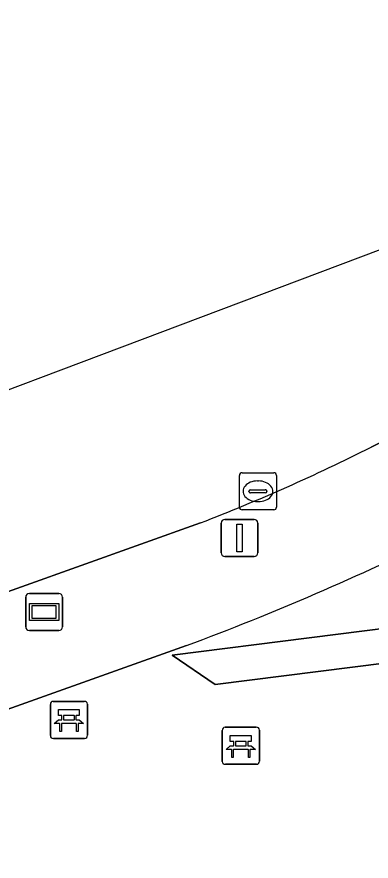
# Model space of a CAD drawing. Extents: x 159371 to 159986, y 382987 to 383597.
# Drawn here: x 159689.17 to 159698.72, y 383574.08 to 383596.85 of the extents above; entities that cross this region are included whole.
import ezdxf

# ---------------------------------------------------------------- set-up
doc = ezdxf.new("R2010")
doc.units = 0
for name, color, linetype in [('IMGEO_Bank', 7, 'Continuous'), ('IMGEO_Groenvoorziening', 7, 'Continuous'), ('IMGEO_Haag', 7, 'Continuous'), ('IMGEO_Informatiebord', 7, 'Continuous'), ('IMGEO_Kolk', 7, 'Continuous'), ('IMGEO_Lichtmast', 7, 'Continuous'), ('IMGEO_Rijbaan_lokaal_open', 7, 'Continuous'), ('IMGEO_Voetpad_open', 7, 'Continuous')]:
    doc.layers.add(name, color=color, linetype=linetype)

msp = doc.modelspace()

# ---------------------------------------------------------------- linework, layer by layer
at = {"layer": 'IMGEO_Bank'}
for p, q in [((159690.069, 383577.464), (159690.069, 383578.305)), ((159690.069, 383578.305), (159690.069, 383577.464)), ((159690.144, 383578.389), (159690.985, 383578.389)), ((159690.985, 383578.389), (159690.144, 383578.389)), ((159691.069, 383578.314), (159691.069, 383577.473)), ((159691.069, 383577.473), (159691.069, 383578.314)), ((159690.378, 383577.895), (159690.378, 383578.001)), ((159690.422, 383578.001), (159690.422, 383577.895)), ((159690.71, 383578.007), (159690.428, 383578.007)), ((159690.428, 383577.889), (159690.71, 383577.889)), ((159690.716, 383577.895), (159690.716, 383578.001)), ((159690.76, 383578.001), (159690.76, 383577.895)), ((159690.766, 383577.787), (159690.373, 383577.787)), ((159694.704, 383576.765), (159694.704, 383577.606)), ((159694.704, 383577.606), (159694.704, 383576.765)), ((159694.779, 383577.69), (159695.62, 383577.69)), ((159695.62, 383577.69), (159694.779, 383577.69)), ((159695.704, 383577.615), (159695.704, 383576.774)), ((159695.704, 383576.774), (159695.704, 383577.615)), ((159690.994, 383577.389), (159690.153, 383577.389)), ((159690.153, 383577.389), (159690.994, 383577.389)), ((159695.013, 383577.196), (159695.013, 383577.302)), ((159695.057, 383577.302), (159695.057, 383577.196)), ((159695.345, 383577.308), (159695.063, 383577.308)), ((159695.063, 383577.19), (159695.345, 383577.19)), ((159695.351, 383577.196), (159695.351, 383577.302)), ((159695.395, 383577.302), (159695.395, 383577.196)), ((159695.401, 383577.088), (159695.008, 383577.088)), ((159695.629, 383576.69), (159694.788, 383576.69)), ((159694.788, 383576.69), (159695.629, 383576.69))]:
    msp.add_line(p, q, dxfattribs=at)
for points in [[(159690.372, 383578.007), (159690.286, 383578.007), (159690.286, 383578.168), (159690.849, 383578.168), (159690.849, 383578.007), (159690.766, 383578.007)], [(159690.316, 383577.787), (159690.174, 383577.787), (159690.286, 383577.889), (159690.372, 383577.889)], [(159690.766, 383577.889), (159690.849, 383577.889), (159690.961, 383577.787), (159690.822, 383577.787)], [(159690.366, 383577.78), (159690.366, 383577.573), (159690.323, 383577.573), (159690.323, 383577.78)], [(159690.816, 383577.78), (159690.816, 383577.573), (159690.772, 383577.573), (159690.772, 383577.78)], [(159695.007, 383577.308), (159694.921, 383577.308), (159694.921, 383577.469), (159695.484, 383577.469), (159695.484, 383577.308), (159695.401, 383577.308)], [(159694.951, 383577.088), (159694.809, 383577.088), (159694.921, 383577.19), (159695.007, 383577.19)], [(159695.401, 383577.19), (159695.484, 383577.19), (159695.596, 383577.088), (159695.457, 383577.088)], [(159695.001, 383577.081), (159695.001, 383576.874), (159694.958, 383576.874), (159694.958, 383577.081)], [(159695.451, 383577.081), (159695.451, 383576.874), (159695.407, 383576.874), (159695.407, 383577.081)]]:
    msp.add_lwpolyline(points, dxfattribs=at)
for centre, radius, start, end in [((159690.147, 383578.311), 0.0779, 92.4484, 184.2845), ((159690.147, 383578.311), 0.0779, 92.4484, 184.2845), ((159690.991, 383578.311), 0.0779, 2.4484, 94.2845), ((159690.991, 383578.311), 0.0779, 2.4484, 94.2845), ((159690.371, 383578), 0.00671, 2.8957, 87.1043), ((159690.371, 383577.896), 0.00671, 272.8957, 357.1043), ((159690.428, 383578), 0.00671, 92.8957, 177.1043), ((159690.428, 383577.896), 0.00671, 182.8957, 267.1043), ((159690.71, 383578), 0.00671, 2.8957, 87.1043), ((159690.71, 383577.896), 0.00671, 272.8957, 357.1043), ((159690.767, 383578), 0.00671, 92.8957, 177.1043), ((159690.767, 383577.896), 0.00671, 182.8957, 267.1043), ((159690.316, 383577.78), 0.00671, 2.8957, 87.1043), ((159690.373, 383577.78), 0.00671, 92.8957, 177.1043), ((159690.765, 383577.78), 0.00671, 2.8957, 87.1043), ((159690.822, 383577.78), 0.00671, 92.8957, 177.1043), ((159694.782, 383577.612), 0.0779, 92.4484, 184.2845), ((159694.782, 383577.612), 0.0779, 92.4484, 184.2845), ((159695.626, 383577.612), 0.0779, 2.4484, 94.2845), ((159695.626, 383577.612), 0.0779, 2.4484, 94.2845), ((159690.147, 383577.467), 0.0779, 182.4484, 274.2845), ((159690.147, 383577.467), 0.0779, 182.4484, 274.2845), ((159690.991, 383577.467), 0.0779, 272.4484, 4.2845), ((159690.991, 383577.467), 0.0779, 272.4484, 4.2845), ((159695.006, 383577.301), 0.00671, 2.8957, 87.1043), ((159695.006, 383577.197), 0.00671, 272.8957, 357.1043), ((159695.063, 383577.301), 0.00671, 92.8957, 177.1043), ((159695.063, 383577.197), 0.00671, 182.8957, 267.1043), ((159695.345, 383577.301), 0.00671, 2.8957, 87.1043), ((159695.345, 383577.197), 0.00671, 272.8957, 357.1043), ((159695.402, 383577.301), 0.00671, 92.8957, 177.1043), ((159695.402, 383577.197), 0.00671, 182.8957, 267.1043), ((159694.951, 383577.081), 0.00671, 2.8957, 87.1043), ((159695.008, 383577.081), 0.00671, 92.8957, 177.1043), ((159695.4, 383577.081), 0.00671, 2.8957, 87.1043), ((159695.457, 383577.081), 0.00671, 92.8957, 177.1043), ((159694.782, 383576.768), 0.0779, 182.4484, 274.2845), ((159694.782, 383576.768), 0.0779, 182.4484, 274.2845), ((159695.626, 383576.768), 0.0779, 272.4484, 4.2845), ((159695.626, 383576.768), 0.0779, 272.4484, 4.2845)]:
    msp.add_arc(centre, radius, start, end, dxfattribs=at)
at = {"layer": 'IMGEO_Groenvoorziening'}
msp.add_lwpolyline([(159715.51, 383582.439), (159693.349, 383579.632), (159694.512, 383578.841), (159699.139, 383579.427), (159716.456, 383581.619)], close=True, dxfattribs=at)
at = {"layer": 'IMGEO_Haag'}
msp.add_lwpolyline([(159715.51, 383582.439), (159693.349, 383579.632), (159694.512, 383578.841), (159699.139, 383579.427), (159716.456, 383581.619)], close=True, dxfattribs=at)
at = {"layer": 'IMGEO_Informatiebord'}
for p, q in [((159689.505, 383581.299), (159690.295, 383581.299)), ((159690.295, 383581.299), (159689.505, 383581.299)), ((159689.405, 383580.399), (159689.405, 383581.199)), ((159689.405, 383581.199), (159689.405, 383580.399)), ((159690.395, 383581.199), (159690.395, 383580.399)), ((159690.395, 383580.399), (159690.395, 383581.199)), ((159690.295, 383580.299), (159689.505, 383580.299)), ((159689.505, 383580.299), (159690.295, 383580.299))]:
    msp.add_line(p, q, dxfattribs=at)
for points in [[(159689.506, 383581.031), (159690.294, 383581.031), (159690.294, 383580.567), (159689.506, 383580.567), (159689.506, 383581.031)], [(159689.571, 383580.966), (159689.571, 383580.632), (159690.229, 383580.632), (159690.229, 383580.966), (159689.571, 383580.966)]]:
    msp.add_lwpolyline(points, dxfattribs=at)
for centre, start, end in [((159689.505, 383581.199), 90, 180), ((159689.505, 383581.199), 90, 180), ((159690.295, 383581.199), 0, 90), ((159690.295, 383581.199), 360, 90), ((159689.505, 383580.399), 180, 270), ((159689.505, 383580.399), 180, 270), ((159690.295, 383580.399), 270, 0), ((159690.295, 383580.399), 270, 0)]:
    msp.add_arc(centre, 0.1, start, end, dxfattribs=at)
at = {"layer": 'IMGEO_Kolk'}
for p, q in [((159695.165, 383583.629), (159695.165, 383584.481)), ((159695.24, 383584.555), (159696.092, 383584.555)), ((159696.166, 383584.481), (159696.166, 383583.629)), ((159695.653, 383584.335), (159695.678, 383584.335)), ((159695.424, 383584.049), (159695.424, 383584.061)), ((159695.862, 383584.012), (159695.464, 383584.012)), ((159695.467, 383584.098), (159695.865, 383584.098)), ((159695.908, 383584.061), (159695.908, 383584.049)), ((159695.676, 383583.775), (159695.651, 383583.775)), ((159696.092, 383583.555), (159695.24, 383583.555))]:
    msp.add_line(p, q, dxfattribs=at)
for points in [[(159695.165, 383583.629), (159695.165, 383584.481)], [(159695.24, 383584.555), (159696.092, 383584.555)], [(159696.166, 383584.481), (159696.166, 383583.629)], [(159696.092, 383583.555), (159695.24, 383583.555)]]:
    msp.add_lwpolyline(points, dxfattribs=at)
for centre, radius, start, end in [((159695.242, 383584.479), 0.0765, 91.552, 178.448), ((159695.242, 383584.479), 0.0765, 91.552, 178.448), ((159696.09, 383584.479), 0.0765, 1.552, 88.448), ((159696.09, 383584.479), 0.0765, 1.552, 88.448), ((159695.464, 383584.058), 0.0403, 85.8775, 175.7526), ((159695.461, 383584.048), 0.0366, 178.938, 274.7102), ((159695.865, 383584.055), 0.043, 264.8664, 352.4533), ((159695.869, 383584.06), 0.0386, 1.7309, 96.639), ((159695.242, 383583.631), 0.0765, 181.552, 268.448), ((159695.242, 383583.631), 0.0765, 181.552, 268.448), ((159696.09, 383583.631), 0.0765, 271.552, 358.448), ((159696.09, 383583.631), 0.0765, 271.552, 358.448)]:
    msp.add_arc(centre, radius, start, end, dxfattribs=at)
for centre, major_axis, ratio, start_param, end_param in [((159695.652, 383584.055), (-0.387, 0.002), 0.722429, 4.712389, 7.853982), ((159695.677, 383584.055), (-0.39, 0.002), 0.717154, 1.570796, 4.712389)]:
    msp.add_ellipse(centre, major_axis=major_axis, ratio=ratio, start_param=start_param, end_param=end_param, dxfattribs=at)
at = {"layer": 'IMGEO_Lichtmast'}
for p, q in [((159694.774, 383583.297), (159695.564, 383583.297)), ((159695.564, 383583.297), (159694.774, 383583.297)), ((159694.674, 383582.397), (159694.674, 383583.197)), ((159694.674, 383583.197), (159694.674, 383582.397)), ((159695.664, 383583.197), (159695.664, 383582.397)), ((159695.664, 383582.397), (159695.664, 383583.197)), ((159695.564, 383582.297), (159694.774, 383582.297)), ((159694.774, 383582.297), (159695.564, 383582.297))]:
    msp.add_line(p, q, dxfattribs=at)
msp.add_lwpolyline([(159695.094, 383583.172), (159695.244, 383583.172), (159695.244, 383582.422), (159695.094, 383582.422), (159695.094, 383583.172)], dxfattribs=at)
for centre, start, end in [((159694.774, 383583.197), 90, 180), ((159694.774, 383583.197), 90, 180), ((159695.564, 383583.197), 0, 90), ((159695.564, 383583.197), 360, 90), ((159694.774, 383582.397), 180, 270), ((159694.774, 383582.397), 180, 270), ((159695.564, 383582.397), 270, 0), ((159695.564, 383582.397), 270, 0)]:
    msp.add_arc(centre, 0.1, start, end, dxfattribs=at)
at = {"layer": 'IMGEO_Rijbaan_lokaal_open'}
for points in [[(159715.609, 383596.852), (159663.509, 383577.196), (159637.938, 383567.886), (159619.725, 383561.254), (159619.862, 383560.923), (159615.549, 383559.357), (159597.957, 383552.488), (159592.721, 383550.465), (159575.021, 383540.839), (159575.021, 383540.839), (159575.457, 383539.787), (159575.588, 383539.471), (159588.74, 383544.556), (159601.118, 383549.342), (159621.266, 383557.067), (159621.788, 383555.845), (159626.735, 383557.739), (159626.771, 383557.757), (159647.334, 383565.734), (159647.474, 383565.772), (159672.358, 383575.388), (159678.021, 383577.448), (159694.12, 383583.203)], [(159698.716, 383585.248), (159707.293, 383589.513), (159707.478, 383589.632), (159717.847, 383594.663), (159715.609, 383596.852)], [(159716.456, 383581.619), (159717.096, 383576.722), (159699.738, 383574.519), (159699.139, 383579.427), (159694.512, 383578.841), (159693.349, 383579.632), (159715.51, 383582.439)], [(159693.741, 383579.895), (159683.026, 383576.072), (159683.8, 383573.898), (159680.157, 383572.636), (159679.773, 383573.671), (159678.805, 383573.335), (159680.487, 383568.92), (159654.87, 383559.107), (159653.173, 383563.495), (159652.741, 383564.651), (159651.248, 383564.069), (159651.692, 383562.943), (159650.039, 383562.316)]]:
    msp.add_lwpolyline(points, dxfattribs=at)
for centre, radius, start, end in [((159675.618, 383630.973), 51.228, 291.1725, 296.801), ((159669.132, 383646.206), 70.73, 290.36086, 296.45082)]:
    msp.add_arc(centre, radius, start, end, dxfattribs=at)
at = {"layer": 'IMGEO_Voetpad_open'}
for points in [[(159707.293, 383589.513), (159698.716, 383585.248)], [(159694.12, 383583.203), (159678.021, 383577.448), (159672.358, 383575.388), (159647.474, 383565.772)], [(159679.392, 383574.799), (159679.26, 383575.2), (159682.895, 383576.454), (159683.026, 383576.072), (159693.741, 383579.895)]]:
    msp.add_lwpolyline(points, dxfattribs=at)
for centre, radius, start, end in [((159675.618, 383630.973), 51.228, 291.1725, 296.801), ((159669.132, 383646.206), 70.73, 290.36086, 296.45082)]:
    msp.add_arc(centre, radius, start, end, dxfattribs=at)

doc.saveas('drawing.dxf')
